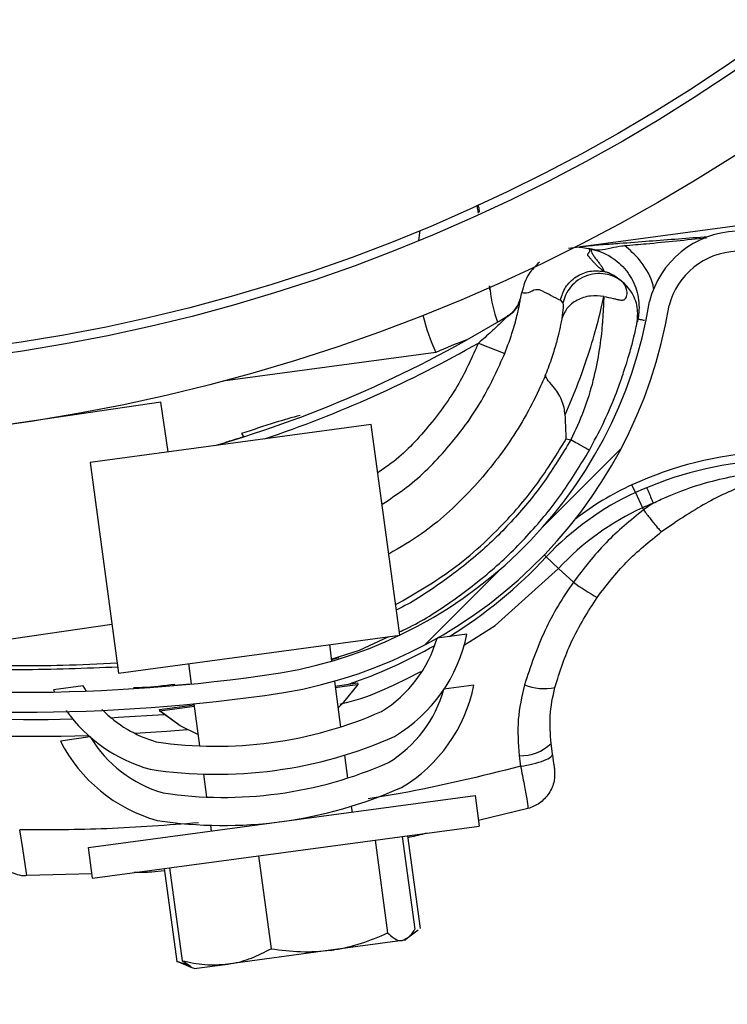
# Model space of a CAD drawing. Header units: inches. Extents: x 170 to 284, y 215 to 248.
# Tile 465 of 656: x 211.1473 to 211.2327, y 224.5376 to 224.6566. Entities that reach past the tile are written whole.
import ezdxf

# ---------------------------------------------------------------- set-up
doc = ezdxf.new("R2010")
doc.units = ezdxf.units.IN
doc.header["$LTSCALE"] = 0.25
doc.header["$MEASUREMENT"] = 0
doc.layers.add('RH FRONT OF HOOD', color=7, linetype='Continuous')
pattern_1 = [(45, (200.7563139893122, 218.4993357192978), (-0.03026527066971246, 0.03026527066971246), [])]

msp = doc.modelspace()

# ---------------------------------------------------------------- hatches: boundary and pattern name
at = {"layer": 'RH FRONT OF HOOD'}
h = msp.add_hatch(dxfattribs=at)
h.set_pattern_fill('ANSI31', color=256, scale=0.34241245, angle=2.8e-322, style=0)
h.set_pattern_definition([(45, (200.7896657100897, 218.4993357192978), (-0.03026527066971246, 0.03026527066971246), [])])
edge = h.paths.add_edge_path(flags=0)
edge.add_arc((211.0763061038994, 224.3915581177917), 0.021400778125, 89.9999999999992, 390.52248781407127, ccw=False)
edge.add_line((211.0763061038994, 224.4129588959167), (211.1490687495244, 224.4129588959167))
edge.add_arc((211.1490687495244, 224.8238538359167), 0.4108949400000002, 270, 450.0000000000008)
edge.add_line((211.1490687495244, 225.2347487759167), (210.6654111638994, 225.2347487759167))
edge.add_arc((210.6654111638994, 225.2390289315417), 0.004280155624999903, 180.0000000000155, 269.9999999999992, ccw=False)
edge.add_line((210.6611310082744, 225.2390289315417), (210.6611310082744, 225.2818304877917))
edge.add_arc((210.6654111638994, 225.2818304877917), 0.004280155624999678, 360, 540, ccw=False)
edge.add_line((210.6696913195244, 225.2818304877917), (210.6696913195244, 225.2390289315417))
edge.add_line((210.6696913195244, 225.2390289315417), (210.6664589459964, 225.2390289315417))
edge.add_line((210.6664589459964, 225.2390289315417), (210.6664589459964, 225.2818304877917))
edge.add_arc((210.6654111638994, 225.2818304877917), 0.001047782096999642, 360, 540.0000000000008)
edge.add_line((210.6643633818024, 225.2818304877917), (210.6643633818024, 225.2390289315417))
edge.add_arc((210.6654111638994, 225.2390289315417), 0.001047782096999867, 180, 270)
edge.add_line((210.6654111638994, 225.2379811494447), (211.1490687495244, 225.2379811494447))
edge.add_arc((211.1490687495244, 224.8238538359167), 0.4141273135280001, 269.9999999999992, 450, ccw=False)
edge.add_line((211.1490687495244, 224.4097265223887), (211.0763061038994, 224.4097265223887))
edge.add_arc((211.0763061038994, 224.3915581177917), 0.018168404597, 450.0000000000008, 750.5224878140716)
edge.add_arc((211.0910543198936, 224.4002532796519), 0.001047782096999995, 390.5224878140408, 495.0000000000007)
edge.add_line((211.0903134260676, 224.4009941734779), (211.0816182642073, 224.3922990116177))
edge.add_line((211.0816182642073, 224.3922990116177), (211.0793326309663, 224.3945846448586))
edge.add_line((211.0793326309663, 224.3945846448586), (211.0880277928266, 224.4032798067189))
edge.add_arc((211.0910543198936, 224.4002532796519), 0.004280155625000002, 390.522487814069, 495.0000000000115, ccw=False)
h = msp.add_hatch(dxfattribs=at)
h.set_pattern_fill('ANSI31', color=256, scale=0.34241245, style=0)
h.set_pattern_definition(pattern_1)
edge = h.paths.add_edge_path(flags=0)
edge.add_line((211.1157170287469, 225.2304686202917), (210.7733045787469, 225.2304686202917))
edge.add_line((210.7733045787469, 225.2304686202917), (210.7733045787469, 225.2347487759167))
edge.add_line((210.7733045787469, 225.2347487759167), (211.1157170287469, 225.2347487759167))
edge.add_arc((211.1157170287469, 224.8238538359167), 0.4108949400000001, 269.9999999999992, 450, ccw=False)
edge.add_line((211.1157170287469, 224.4129588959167), (211.0429543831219, 224.4129588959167))
edge.add_line((211.0429543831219, 224.4129588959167), (211.0429543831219, 224.4172390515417))
edge.add_line((211.0429543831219, 224.4172390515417), (211.1157170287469, 224.4172390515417))
edge.add_arc((211.1157170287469, 224.8238538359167), 0.406614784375, 270, 450.0000000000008)
h = msp.add_hatch(dxfattribs=at)
h.set_pattern_fill('ANSI32', color=256, scale=0.34241245, angle=2.8e-322, style=0)
h.set_pattern_definition([(45, (200.7563139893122, 218.4993357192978), (-0.09079581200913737, 0.09079581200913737), []), (45, (200.8168445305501, 218.4993357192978), (-0.09079581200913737, 0.09079581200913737), [])])
edge = h.paths.add_edge_path(flags=0)
edge.add_arc((211.1157170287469, 224.8238538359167), 0.2182879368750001, 180, 540, ccw=False)
edge = h.paths.add_edge_path(flags=0)
edge.add_arc((211.1157170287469, 224.8238538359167), 0.2097276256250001, 180, 540, ccw=False)
h = msp.add_hatch(dxfattribs=at)
h.set_pattern_fill('ANSI31', color=256, scale=0.34241245, angle=2.8e-322, style=0)
h.set_pattern_definition(pattern_1)
edge = h.paths.add_edge_path(flags=0)
edge.add_arc((211.2624806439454, 224.6173417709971), 0.001712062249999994, 187.6823523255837, 209.892772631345)
edge.add_line((211.2609963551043, 224.6164885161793), (211.2589035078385, 224.6152854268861))
edge.add_arc((211.2624806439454, 224.6173417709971), 0.004126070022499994, 187.6823523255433, 209.8927726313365, ccw=False)
edge.add_arc((211.2713034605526, 224.6185318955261), 0.01302879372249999, 139.1585197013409, 187.6823523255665, ccw=False)
edge.add_arc((211.2749929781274, 224.6147452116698), 0.01830194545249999, 457.6823523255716, 497.7437253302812, ccw=False)
edge.add_arc((211.2741186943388, 224.6212265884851), 0.01176186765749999, 389.82321001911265, 457.68235232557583, ccw=False)
edge.add_arc((211.2712016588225, 224.61851816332), 0.01566536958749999, 332.9394203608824, 393.1131521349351, ccw=False)
edge.add_arc((211.2624589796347, 224.6226252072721), 0.02532140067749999, 310.5366005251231, 333.66328566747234, ccw=False)
edge.add_arc((211.269860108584, 224.6154003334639), 0.01504902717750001, 269.83807069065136, 306.9970019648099, ccw=False)
edge.add_arc((211.2695219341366, 224.6278968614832), 0.02754708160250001, 190.990855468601, 270.614926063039, ccw=False)
edge.add_arc((211.2341904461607, 224.6198485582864), 0.008748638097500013, 378.6409712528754, 525.6237845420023)
edge.add_arc((211.169741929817, 224.6311945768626), 0.05672062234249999, 277.25298805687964, 350.69225205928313, ccw=False)
edge.add_arc((211.1473883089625, 224.7879449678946), 0.2150521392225, 261.1083798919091, 277.88840595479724, ccw=False)
edge.add_arc((211.1196055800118, 224.6038046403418), 0.02884824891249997, 202.8411957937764, 259.0961091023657, ccw=False)
edge.add_arc((211.0678650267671, 224.579342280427), 0.0284373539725, 387.8029462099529, 441.4014199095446)
edge.add_arc((211.0702884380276, 224.5926259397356), 0.01494630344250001, 442.9737931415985, 498.2295444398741)
edge.add_arc((211.0725446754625, 224.5894751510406), 0.0187470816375, 495.64022688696, 529.1219683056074)
edge.add_arc((211.0674624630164, 224.5910354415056), 0.0134739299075, 531.5599097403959, 569.9559980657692)
edge.add_arc((211.0608493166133, 224.5875520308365), 0.006011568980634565, 212.6648849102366, 233.3999259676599)
edge.add_arc((211.0667341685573, 224.5982275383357), 0.01816498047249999, 238.5816124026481, 277.6823523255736)
edge.add_arc((211.0677000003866, 224.5910674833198), 0.01094007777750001, 277.6823523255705, 367.682352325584)
edge.add_arc((211.0766924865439, 224.5922804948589), 0.001866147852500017, 367.6823523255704, 383.3245987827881)
edge.add_line((211.0784061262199, 224.5930193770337), (211.0806228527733, 224.5939751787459))
edge.add_arc((211.0766924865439, 224.5922804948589), 0.004280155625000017, 367.68235232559, 383.3245987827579, ccw=False)
edge.add_arc((211.0677000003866, 224.5910674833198), 0.01335408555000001, 277.68235232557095, 367.6823523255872, ccw=False)
edge.add_arc((211.0667341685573, 224.5982275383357), 0.020578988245, 238.2937106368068, 277.6823523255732, ccw=False)
edge.add_arc((211.0608493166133, 224.5875520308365), 0.008425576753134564, 212.2600195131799, 234.1820632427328, ccw=False)
edge.add_arc((211.0674624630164, 224.5910354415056), 0.01588793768, 171.3726545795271, 210.1529330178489, ccw=False)
edge.add_arc((211.0725446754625, 224.5894751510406), 0.02116108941, 495.78688309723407, 529.2595240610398, ccw=False)
edge.add_arc((211.0702884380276, 224.5926259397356), 0.01736031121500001, 442.8626004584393, 498.0482056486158, ccw=False)
edge.add_arc((211.0678650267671, 224.579342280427), 0.030851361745, 387.6005096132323, 441.4618899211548, ccw=False)
edge.add_arc((211.1196055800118, 224.6038046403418), 0.02643424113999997, 202.6240618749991, 259.0059654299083)
edge.add_arc((211.1473883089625, 224.7879449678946), 0.21263813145, 261.1200207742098, 277.8920418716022)
edge.add_arc((211.169741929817, 224.6311945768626), 0.05430661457, 277.2389789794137, 350.7968871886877)
edge.add_arc((211.2341904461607, 224.6198485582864), 0.01116264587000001, 377.74339121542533, 526.2114395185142, ccw=False)
edge.add_arc((211.2695219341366, 224.6278968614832), 0.02513307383, 190.653752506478, 270.6530101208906)
edge.add_arc((211.269860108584, 224.6154003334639), 0.01263501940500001, 269.7653996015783, 306.6650491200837)
edge.add_arc((211.2624589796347, 224.6226252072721), 0.022907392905, 310.726658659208, 333.7020675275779)
edge.add_arc((211.2712016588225, 224.61851816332), 0.01325136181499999, 332.8745927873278, 393.4176020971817)
edge.add_arc((211.2741186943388, 224.6212265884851), 0.009347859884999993, 389.4048764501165, 457.6823523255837)
edge.add_arc((211.2749929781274, 224.6147452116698), 0.01588793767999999, 457.6823523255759, 497.6345312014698)
edge.add_arc((211.2713034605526, 224.6185318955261), 0.01061478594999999, 499.3168536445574, 547.6823523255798)

# ---------------------------------------------------------------- linework, layer by layer
for p, q in [((211.2608290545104, 224.6352920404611), (211.215401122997, 224.6291641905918)), ((211.2148524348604, 224.6290901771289), (211.2135531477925, 224.628911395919)), ((211.2148741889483, 224.6290931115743), (211.2148524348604, 224.6290901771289)), ((211.2160200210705, 224.6289151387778), (211.2163095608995, 224.6288570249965)), ((211.2077604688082, 224.6228213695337), (211.2078501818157, 224.6232558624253)), ((211.2078501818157, 224.6232558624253), (211.2079284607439, 224.6236014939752)), ((211.2125911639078, 224.6226710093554), (211.212902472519, 224.6223239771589)), ((211.2218891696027, 224.6201263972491), (211.2219424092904, 224.6203865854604)), ((211.2218360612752, 224.6198717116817), (211.2218724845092, 224.6200449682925)), ((211.2027020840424, 224.6175063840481), (211.2058799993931, 224.6162367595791)), ((211.1975445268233, 224.6163740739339), (211.1718609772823, 224.6129095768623)), ((211.1643517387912, 224.6103651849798), (211.1304733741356, 224.6053933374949)), ((211.1652337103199, 224.6043553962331), (211.1643517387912, 224.6103651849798)), ((211.1897627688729, 224.6076641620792), (211.1558288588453, 224.6030867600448)), ((211.1931958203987, 224.5822137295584), (211.1897627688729, 224.6076641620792)), ((211.2132986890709, 224.6059265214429), (211.2138471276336, 224.6058164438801)), ((211.1558288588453, 224.6030867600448), (211.1592619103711, 224.5776363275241)), ((211.2216578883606, 224.5994397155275), (211.2212297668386, 224.6003734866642)), ((211.2216578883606, 224.5994397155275), (211.222505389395, 224.5975912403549)), ((211.2237979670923, 224.5981574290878), (211.2226211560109, 224.5973387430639)), ((211.222505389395, 224.5975912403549), (211.2226211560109, 224.5973387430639)), ((211.2248161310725, 224.59471839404), (211.2263892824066, 224.5958097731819)), ((211.2108887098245, 224.5916692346), (211.2106439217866, 224.591897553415)), ((211.2108887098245, 224.5916692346), (211.2123757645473, 224.5902822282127)), ((211.2123757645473, 224.5902822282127), (211.2141680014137, 224.5886105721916)), ((211.1342022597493, 224.5799845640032), (211.1584648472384, 224.5835452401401)), ((211.2013145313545, 224.5823343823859), (211.1977087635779, 224.5818479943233)), ((211.1592619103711, 224.5776363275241), (211.1931958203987, 224.5822137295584)), ((211.1847123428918, 224.5810693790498), (211.1849820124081, 224.5790702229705)), ((211.1883479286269, 224.5804157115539), (211.1918946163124, 224.582038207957)), ((211.1849077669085, 224.5793026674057), (211.1883479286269, 224.5804157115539)), ((211.1680778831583, 224.5763157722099), (211.167745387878, 224.5787806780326)), ((211.1853082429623, 224.5766517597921), (211.1860548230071, 224.5711170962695)), ((211.1865103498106, 224.5762215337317), (211.1881117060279, 224.5764371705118)), ((211.1881117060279, 224.5764371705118), (211.1881345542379, 224.5762674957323)), ((211.155007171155, 224.5760879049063), (211.1514014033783, 224.5756015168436)), ((211.1514014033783, 224.5756015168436), (211.1515326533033, 224.575347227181)), ((211.1554116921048, 224.575458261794), (211.155007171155, 224.5760879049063)), ((211.1657817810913, 224.5761401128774), (211.1657795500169, 224.576139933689)), ((211.1853866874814, 224.5760702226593), (211.1865103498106, 224.5762215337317)), ((211.1854095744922, 224.5759005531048), (211.1865331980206, 224.5760518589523)), ((211.1865331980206, 224.5760518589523), (211.1881345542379, 224.5762674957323)), ((211.1881345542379, 224.5762674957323), (211.1881347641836, 224.5762659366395)), ((211.2021478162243, 224.5761569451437), (211.1985420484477, 224.5756705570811)), ((211.1690878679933, 224.5688283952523), (211.1684008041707, 224.5739218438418)), ((211.1642214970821, 224.5732201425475), (211.1684192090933, 224.5737854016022)), ((211.164244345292, 224.573050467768), (211.1642214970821, 224.5732201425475)), ((211.164244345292, 224.573050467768), (211.1684420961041, 224.5736157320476)), ((211.1642445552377, 224.5730489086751), (211.164244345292, 224.573050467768)), ((211.1558404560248, 224.5699104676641), (211.1522346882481, 224.5694240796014)), ((211.2116574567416, 224.5678679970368), (211.2114861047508, 224.5691382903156)), ((211.1865145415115, 224.5677090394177), (211.1868881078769, 224.5649396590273)), ((211.2076280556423, 224.5676450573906), (211.2077935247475, 224.5663662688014)), ((211.1699211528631, 224.5626509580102), (211.1695475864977, 224.5654203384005)), ((211.1556285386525, 224.5565452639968), (211.2022876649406, 224.562839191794)), ((211.2022876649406, 224.562839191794), (211.2027866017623, 224.559140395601)), ((211.1873478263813, 224.5615316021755), (211.1874415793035, 224.560836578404)), ((211.2086693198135, 224.561276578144), (211.2026951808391, 224.5598181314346)), ((211.1561274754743, 224.5528464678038), (211.2027866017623, 224.559140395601)), ((211.1704746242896, 224.5585478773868), (211.1703808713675, 224.5592429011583)), ((211.1902170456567, 224.5574448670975), (211.1917299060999, 224.5462294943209)), ((211.1935029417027, 224.5578881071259), (211.1950158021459, 224.5466727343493)), ((211.1941440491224, 224.557974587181), (211.1956569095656, 224.5467592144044)), ((211.1561274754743, 224.5528464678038), (211.1556285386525, 224.5565452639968)), ((211.1761711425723, 224.5555501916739), (211.1776840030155, 224.5443348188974)), ((211.1647700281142, 224.5540122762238), (211.1662828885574, 224.5427969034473)), ((211.1654111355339, 224.5540987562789), (211.1669239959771, 224.5428833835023)), ((211.156055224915, 224.5533820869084), (211.1481930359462, 224.5531637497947)), ((211.1954358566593, 224.5465841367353), (211.1941533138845, 224.5455935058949)), ((211.1952214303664, 224.5464342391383), (211.1954037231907, 224.5465702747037)), ((211.1938484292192, 224.5453580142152), (211.1935261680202, 224.5453145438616)), ((211.1941533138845, 224.5455935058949), (211.1938484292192, 224.5453580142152)), ((211.1935261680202, 224.5453145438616), (211.184860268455, 224.5441455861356)), ((211.184860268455, 224.5441455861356), (211.1724573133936, 224.5424725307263)), ((211.1662828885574, 224.5427969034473), (211.1676573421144, 224.542406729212)), ((211.1665699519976, 224.5427230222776), (211.1662828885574, 224.5427969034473)), ((211.1680416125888, 224.542071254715), (211.1665424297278, 224.5426866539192)), ((211.1680396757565, 224.5421582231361), (211.1669239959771, 224.5428833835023)), ((211.1683979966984, 224.5419249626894), (211.1680416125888, 224.542071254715)), ((211.1683979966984, 224.5419249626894), (211.1724573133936, 224.5424725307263))]:
    msp.add_line(p, q, dxfattribs=at)
at = {"layer": 'RH FRONT OF HOOD', "flags": 128}
for points in [[(211.2008896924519, 224.5809510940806), (211.2047369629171, 224.5833882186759), (211.2123757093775, 224.5902821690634), (211.2123757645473, 224.5902822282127), (211.2123757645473, 224.5902822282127)], [(211.1881345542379, 224.5762674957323), (211.1862408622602, 224.5738983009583), (211.1857456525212, 224.5734090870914)], [(211.1881347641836, 224.5762659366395), (211.1862410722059, 224.5738967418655), (211.1857458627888, 224.573407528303)], [(211.168905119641, 224.5701831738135), (211.1666972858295, 224.5712665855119), (211.164244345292, 224.573050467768)], [(211.1689053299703, 224.5701816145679), (211.1666974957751, 224.5712650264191), (211.1642445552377, 224.5730489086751)], [(211.158328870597, 224.572244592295), (211.1592211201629, 224.5722859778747), (211.1647447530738, 224.5726245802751)], [(211.1612156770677, 224.5703550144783), (211.1651001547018, 224.5706119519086), (211.1675269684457, 224.5708078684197)], [(211.1481934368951, 224.5531573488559), (211.1481533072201, 224.5534526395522), (211.1480044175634, 224.5545609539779), (211.1477231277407, 224.5564347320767), (211.1473300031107, 224.5586818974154), (211.147329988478, 224.5586819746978), (211.147329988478, 224.5586819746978)]]:
    msp.add_lwpolyline(points, dxfattribs=at)
at = {"layer": 'RH FRONT OF HOOD'}
for radius in [0.218287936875, 0.2097276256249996, 0.20865758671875]:
    msp.add_circle((211.1157170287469, 224.8238538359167), radius, dxfattribs=at)
for centre, radius, start, end in [((211.1157170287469, 224.8238538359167), 0.4141273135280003, 270, 90), ((211.1157170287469, 224.8238538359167), 0.4108949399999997, 270, 90), ((211.1157170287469, 224.8238538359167), 0.406614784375, 270, 90), ((211.2209706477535, 224.6268967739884), 0.02568093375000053, 170.5604356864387, 173.331097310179), ((211.2341904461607, 224.6198485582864), 0.01116264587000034, 17.74339121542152, 166.2114395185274), ((211.2341904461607, 224.6198485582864), 0.008748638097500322, 18.64097125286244, 165.6237845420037), ((211.2035920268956, 224.6238565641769), 0.0005136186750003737, 6.292849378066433, 7.696607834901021), ((211.221120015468, 224.6257894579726), 0.01712062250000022, 186.2928493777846, 199.6289524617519), ((211.2044487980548, 224.623712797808), 0.003424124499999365, 301.5529025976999, 348.3047638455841), ((211.169741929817, 224.6311945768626), 0.05430661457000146, 277.2389789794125, 350.7968871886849), ((211.169741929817, 224.6311945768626), 0.05672062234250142, 277.2529880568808, 350.6922520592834), ((211.1300893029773, 224.7448053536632), 0.1455252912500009, 286.2865241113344, 301.5529025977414), ((211.2209706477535, 224.6268967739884), 0.02568093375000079, 193.5764192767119, 204.1889781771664), ((211.2214339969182, 224.5628653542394), 0.05859940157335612, 110.0748888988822, 114.0588215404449), ((211.1300893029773, 224.7448053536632), 0.1465525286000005, 288.6258020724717, 299.700927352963), ((211.1746270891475, 224.6067190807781), 0.0005320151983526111, 196.5048675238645, 252.5107683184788), ((211.2396389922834, 224.5602213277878), 0.0441712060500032, 93.4536560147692, 114.6308198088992), ((211.2396389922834, 224.5602213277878), 0.04314396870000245, 93.4536560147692, 114.6308198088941), ((211.2359286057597, 224.5683140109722), 0.03526848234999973, 114.6308198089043, 127.5210132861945), ((211.2359286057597, 224.5683140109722), 0.03424124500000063, 114.6308198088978, 136.9937062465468), ((211.2396389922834, 224.5602213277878), 0.04111046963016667, 112.6628487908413, 114.630819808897), ((211.2359286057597, 224.5683140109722), 0.03220774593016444, 114.6308198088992, 136.9937062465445), ((211.1685712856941, 224.631139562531), 0.05786770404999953, 301.9740299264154, 316.993706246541), ((211.2280283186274, 224.6070421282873), 0.02306145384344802, 233.0572570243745, 241.5209653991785), ((211.1829316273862, 224.5860739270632), 0.01875940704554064, 300.9678088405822, 348.501494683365), ((211.1829316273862, 224.5860739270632), 0.01536952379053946, 301.699286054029, 344.0406468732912), ((211.1685712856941, 224.631139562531), 0.05786770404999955, 288.576014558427, 299.9183369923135), ((211.1473883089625, 224.7879449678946), 0.2126381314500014, 261.1200207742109, 277.8920418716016), ((211.1487640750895, 224.7880950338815), 0.2160622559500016, 258.775331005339, 271.3111233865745), ((211.1473883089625, 224.7879449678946), 0.2150521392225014, 261.1083798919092, 277.8884059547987), ((211.1837649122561, 224.5798964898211), 0.01536952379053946, 301.6992860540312, 344.0406468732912), ((211.1837649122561, 224.5798964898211), 0.01875940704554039, 300.9678088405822, 348.5014946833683), ((211.2105747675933, 224.5818691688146), 0.006116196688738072, 247.678316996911, 282.7859301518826), ((211.1681364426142, 224.5840781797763), 0.01875940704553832, 215.8167698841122, 254.3968958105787), ((211.1681364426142, 224.5840781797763), 0.01536952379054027, 224.9089393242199, 253.6654185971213), ((211.1710939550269, 224.6179919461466), 0.04920446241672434, 261.4914683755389, 293.8732362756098), ((211.1487640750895, 224.7880950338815), 0.218095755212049, 264.8615755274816, 271.8007834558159), ((211.168969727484, 224.5779007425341), 0.01875940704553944, 206.8632099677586, 254.3968958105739), ((211.168969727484, 224.5779007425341), 0.01536952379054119, 211.3240577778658, 253.6654185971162), ((211.1710939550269, 224.6179919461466), 0.05259434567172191, 261.2473130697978, 294.1173915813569), ((211.2078016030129, 224.572927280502), 0.005285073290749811, 268.118224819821, 314.1989879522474), ((211.1719272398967, 224.6118145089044), 0.04920446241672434, 261.4914683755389, 293.8732362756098), ((211.1719272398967, 224.6118145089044), 0.05259434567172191, 261.2473130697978, 294.1173915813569)]:
    msp.add_arc(centre, radius, start, end, dxfattribs=at)
for points, knots in [([(211.2025005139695, 224.6341541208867), (211.2025392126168, 224.633927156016), (211.2025939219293, 224.6336062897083), (211.2026437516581, 224.633303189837), (211.2026583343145, 224.6332144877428)], [0, 0, 0, 0, 0.7073502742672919, 1, 1, 1, 1]), ([(211.2028342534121, 224.6332987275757), (211.2028195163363, 224.6334077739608), (211.2027774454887, 224.6337190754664), (211.2027332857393, 224.6340458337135), (211.202704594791, 224.6342581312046)], [0, 0, 0, 0, 0.3502918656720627, 1, 1, 1, 1]), ([(211.2304001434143, 224.6303355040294), (211.2280418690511, 224.6301552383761), (211.2244802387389, 224.6298829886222), (211.2202680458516, 224.6295616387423), (211.2180598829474, 224.6293982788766), (211.2168611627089, 224.6293047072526), (211.2162057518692, 224.6292434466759), (211.2158442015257, 224.6292077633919), (211.2156446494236, 224.6291875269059), (211.2155340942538, 224.6291762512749), (211.2154682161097, 224.629169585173), (211.215429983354, 224.6291657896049), (211.2154065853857, 224.6291635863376), (211.215395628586, 224.6291626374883), (211.2153903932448, 224.6291623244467), (211.2153898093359, 224.6291624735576), (211.2153930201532, 224.6291630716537), (211.2153979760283, 224.6291637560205), (211.215401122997, 224.6291641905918)], [0, 0, 0, 0, 0.4681368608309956, 0.7070129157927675, 0.8371325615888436, 0.9079072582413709, 0.9470740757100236, 0.9687898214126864, 0.9808770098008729, 0.9876679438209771, 0.9915546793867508, 0.9947708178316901, 0.9959953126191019, 0.997228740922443, 0.997848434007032, 0.9984730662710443, 0.9990304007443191, 0.9999999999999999, 0.9999999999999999, 0.9999999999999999, 0.9999999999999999]), ([(211.2203359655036, 224.6292805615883), (211.221208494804, 224.629354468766), (211.2245090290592, 224.6296340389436), (211.2278035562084, 224.6299781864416), (211.2302271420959, 224.6302313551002)], [0, 0, 0, 0, 0.2643600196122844, 0.9999999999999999, 0.9999999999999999, 0.9999999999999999, 0.9999999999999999]), ([(211.215401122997, 224.6291641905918), (211.2153958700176, 224.6291634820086), (211.2153643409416, 224.6291592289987), (211.215260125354, 224.6291451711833), (211.2151172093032, 224.6291258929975), (211.21494922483, 224.6291032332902), (211.2149042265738, 224.6290971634), (211.2148741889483, 224.6290931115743)], [0, 0, 0, 0, 0.01571398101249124, 0.094317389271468, 0.3218612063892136, 0.5473229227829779, 1, 1, 1, 1]), ([(211.2148741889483, 224.6290931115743), (211.2149398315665, 224.6290874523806), (211.2152538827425, 224.6290603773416), (211.2156762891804, 224.6289998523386), (211.2160084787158, 224.628925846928), (211.2160084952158, 224.6289258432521)], [0, 0, 0, 0, 0.2090106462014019, 0.9999607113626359, 1, 1, 1, 1]), ([(211.2178288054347, 224.6261592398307), (211.2177164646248, 224.626249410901), (211.2174782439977, 224.6264406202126), (211.2171542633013, 224.6267329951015), (211.2169068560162, 224.6269724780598), (211.2167294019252, 224.6271531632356), (211.2166189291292, 224.627268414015), (211.2165085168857, 224.6273864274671), (211.216398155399, 224.6275072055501), (211.2162824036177, 224.6276368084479), (211.2161659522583, 224.6277705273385), (211.216061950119, 224.6278912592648), (211.2159881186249, 224.6279812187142), (211.2159362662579, 224.628045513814), (211.2159083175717, 224.6281038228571), (211.2158985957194, 224.6281681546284), (211.2159104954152, 224.6282397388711), (211.215946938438, 224.6283189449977), (211.2160108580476, 224.6284022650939), (211.2160660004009, 224.6284808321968), (211.2161084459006, 224.6285424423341), (211.2161340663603, 224.6285827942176), (211.216154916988, 224.6286178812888), (211.2161619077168, 224.6286599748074), (211.216157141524, 224.6287141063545), (211.2161312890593, 224.6287772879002), (211.2160875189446, 224.6288438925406), (211.2160416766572, 224.6288915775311), (211.2160187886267, 224.6289153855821)], [0, 0, 0, 0, 0.08480730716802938, 0.1798353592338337, 0.2850849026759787, 0.3228266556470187, 0.3617275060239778, 0.4017874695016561, 0.4430065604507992, 0.4853847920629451, 0.5351510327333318, 0.5813528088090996, 0.6105805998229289, 0.6293562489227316, 0.6489120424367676, 0.6766412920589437, 0.7075477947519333, 0.7416323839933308, 0.7850907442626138, 0.8280699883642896, 0.8539878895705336, 0.8729964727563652, 0.885095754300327, 0.9032140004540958, 0.9275168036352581, 0.9517481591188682, 0.9759089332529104, 1, 1, 1, 1]), ([(211.2160084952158, 224.6289258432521), (211.2160085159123, 224.6289258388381), (211.2161823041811, 224.6288887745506), (211.2163631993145, 224.6288504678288), (211.216544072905, 224.6288121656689)], [0, 0, 0, 0, 0.0001190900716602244, 1, 1, 1, 1]), ([(211.216544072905, 224.6288121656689), (211.2164738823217, 224.6288254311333), (211.2163158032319, 224.6288553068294), (211.2161257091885, 224.6288937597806), (211.21602002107, 224.628915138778)], [0, 0, 0, 0, 0.4440219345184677, 0.9999999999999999, 0.9999999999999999, 0.9999999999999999, 0.9999999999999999]), ([(211.2163099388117, 224.6288569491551), (211.216307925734, 224.6288048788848), (211.2163038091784, 224.6286984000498), (211.2163457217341, 224.6285254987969), (211.2164202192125, 224.6283419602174), (211.2165271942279, 224.6281525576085), (211.2166548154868, 224.6279629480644), (211.2167943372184, 224.627775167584), (211.2169581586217, 224.6275679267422), (211.2171205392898, 224.627367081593), (211.2172640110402, 224.6271870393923), (211.21738209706, 224.6270353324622), (211.2174883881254, 224.6268903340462), (211.2175913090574, 224.6267380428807), (211.2176813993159, 224.6265872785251), (211.2177535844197, 224.626438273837), (211.21780641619, 224.626293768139), (211.2178214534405, 224.6262034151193), (211.2178288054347, 224.6261592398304)], [0, 0, 0, 0, 0.0657809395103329, 0.1345158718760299, 0.2062058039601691, 0.27713025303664, 0.3450539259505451, 0.411816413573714, 0.4774590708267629, 0.5636721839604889, 0.6227800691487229, 0.6670965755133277, 0.7241689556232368, 0.7778304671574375, 0.8321346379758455, 0.8905164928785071, 0.9464714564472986, 0.9999999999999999, 0.9999999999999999, 0.9999999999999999, 0.9999999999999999]), ([(211.2163095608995, 224.6288570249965), (211.2163095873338, 224.6288570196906), (211.2171564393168, 224.6286870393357), (211.2187467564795, 224.6280551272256), (211.2201670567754, 224.6267819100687), (211.2212352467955, 224.6253200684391), (211.2219919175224, 224.6236331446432), (211.2221491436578, 224.6217197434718), (211.2219960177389, 224.6206526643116), (211.2219424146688, 224.6203866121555), (211.2219424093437, 224.6203865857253)], [0, 0, 0, 0, 7.189415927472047e-06, 0.2303203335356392, 0.4448965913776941, 0.4983905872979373, 0.7130087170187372, 0.9276298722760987, 0.9999928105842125, 1, 1, 1, 1]), ([(211.216544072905, 224.6288121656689), (211.2168082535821, 224.6287827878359), (211.2174868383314, 224.628707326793), (211.2185947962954, 224.6289759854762), (211.2196773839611, 224.6292184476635), (211.2202309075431, 224.6292706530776), (211.2203359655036, 224.6292805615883)], [0, 0, 0, 0, 0.2412678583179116, 0.6197299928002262, 0.9278253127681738, 1, 1, 1, 1]), ([(211.2238583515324, 224.6239742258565), (211.2238548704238, 224.6240197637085), (211.2237724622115, 224.6250977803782), (211.2230279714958, 224.6263172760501), (211.2218089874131, 224.6280408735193), (211.2209728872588, 224.6287445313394), (211.2203359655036, 224.6292805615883)], [0, 0, 0, 0, 0.02109882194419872, 0.4994719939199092, 0.6187093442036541, 1, 1, 1, 1]), ([(211.2100614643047, 224.6272634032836), (211.2095913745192, 224.6268147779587), (211.2085338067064, 224.6258054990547), (211.2081391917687, 224.6243899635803), (211.2079199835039, 224.6236036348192)], [0, 0, 0, 0, 0.4445008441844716, 1, 1, 1, 1]), ([(211.212591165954, 224.6226710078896), (211.2127597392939, 224.6232077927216), (211.2130190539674, 224.6240335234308), (211.2137665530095, 224.6249396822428), (211.2144693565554, 224.6255255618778), (211.2152805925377, 224.6259486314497), (211.2164045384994, 224.6262895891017), (211.2172661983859, 224.6262108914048), (211.2178263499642, 224.6261597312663)], [0, 0, 0, 0, 0.2394514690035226, 0.3683457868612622, 0.4999761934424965, 0.6316105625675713, 0.7605158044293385, 1, 1, 1, 1]), ([(211.2202094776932, 224.6247855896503), (211.2199386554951, 224.6249937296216), (211.2193673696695, 224.6254327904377), (211.2182949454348, 224.6258267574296), (211.2170799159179, 224.625951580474), (211.2158276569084, 224.6257205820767), (211.2146907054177, 224.625146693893), (211.2137983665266, 224.6243119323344), (211.213182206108, 224.623349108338), (211.2129924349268, 224.6226536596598), (211.212902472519, 224.6223239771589)], [0, 0, 0, 0, 0.1098512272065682, 0.2317256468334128, 0.3631776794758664, 0.4999999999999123, 0.6368223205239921, 0.7682743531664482, 0.8901487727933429, 1, 1, 1, 1]), ([(211.2202094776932, 224.6247855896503), (211.2198165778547, 224.6251094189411), (211.2191425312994, 224.6256649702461), (211.2183731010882, 224.6259827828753), (211.2179957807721, 224.6261069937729), (211.2178893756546, 224.6261386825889), (211.21786199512, 224.6261469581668), (211.2178528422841, 224.6261497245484)], [0, 0, 0, 0, 0.502280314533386, 0.8616962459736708, 0.9584272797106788, 0.9861029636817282, 1, 1, 1, 1]), ([(211.2040327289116, 224.6244179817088), (211.2040418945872, 224.624352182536), (211.2040581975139, 224.6242351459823), (211.2040802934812, 224.6240751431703), (211.2040950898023, 224.6239675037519), (211.2041017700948, 224.6239186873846), (211.2041023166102, 224.6239146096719), (211.2041025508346, 224.6239128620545)], [0, 0, 0, 0, 0.3162520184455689, 0.5625153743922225, 0.8143710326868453, 0.9204435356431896, 1, 1, 1, 1]), ([(211.204101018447, 224.6239253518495), (211.2041008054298, 224.6239269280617), (211.2041003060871, 224.6239306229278), (211.2040935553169, 224.6239805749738), (211.204078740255, 224.6240901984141), (211.2040576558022, 224.6242462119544), (211.2040424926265, 224.6243584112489), (211.2040343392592, 224.6244187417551)], [0, 0, 0, 0, 0.07919394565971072, 0.1856419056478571, 0.4442674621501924, 0.7011779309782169, 1, 1, 1, 1]), ([(211.2079199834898, 224.623603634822), (211.2081820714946, 224.623564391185), (211.2087063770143, 224.6234858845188), (211.2096491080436, 224.6241492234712), (211.2108842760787, 224.6235782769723), (211.2118596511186, 224.6230598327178), (211.2125911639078, 224.6226710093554)], [0, 0, 0, 0, 0.1666800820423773, 0.3334425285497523, 0.5000945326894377, 1, 1, 1, 1]), ([(211.2178354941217, 224.623121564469), (211.2182182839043, 224.6230539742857), (211.2187519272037, 224.6229597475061), (211.2193775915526, 224.6227901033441), (211.2198285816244, 224.6226850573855), (211.2202774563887, 224.6226825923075), (211.2205972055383, 224.6230167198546), (211.2207176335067, 224.6239203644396), (211.2204125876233, 224.6244397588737), (211.2202094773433, 224.6247855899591)], [0, 0, 0, 0, 0.1001269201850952, 0.1395859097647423, 0.1897135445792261, 0.2582342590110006, 0.3697357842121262, 0.5803479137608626, 1, 1, 1, 1]), ([(211.2218360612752, 224.6198717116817), (211.2219026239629, 224.6205218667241), (211.222005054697, 224.6215223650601), (211.2216197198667, 224.6228330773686), (211.2211327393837, 224.6237775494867), (211.2206175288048, 224.624412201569), (211.22028245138, 224.6247188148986), (211.2202094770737, 224.624785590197)], [0, 0, 0, 0, 0.3580314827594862, 0.5509607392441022, 0.7480445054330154, 0.9451282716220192, 1, 1, 1, 1]), ([(211.2058799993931, 224.6162367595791), (211.2062268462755, 224.6171675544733), (211.2068368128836, 224.618804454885), (211.2073886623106, 224.6208799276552), (211.2076634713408, 224.6221761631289), (211.2077399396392, 224.6226630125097), (211.2077561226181, 224.6228008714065), (211.207756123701, 224.6228008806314)], [0, 0, 0, 0, 0.3699466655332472, 0.6505899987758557, 0.8492685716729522, 0.9999899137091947, 1, 1, 1, 1]), ([(211.2061378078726, 224.6206914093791), (211.2064302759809, 224.6208870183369), (211.206939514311, 224.6212276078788), (211.2074912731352, 224.6219724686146), (211.2076621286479, 224.6225073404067), (211.2077559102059, 224.6228009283)], [0, 0, 0, 0, 0.3783552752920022, 0.6587829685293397, 1, 1, 1, 1]), ([(211.2178336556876, 224.6231225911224), (211.2172913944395, 224.6231779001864), (211.2161648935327, 224.6232927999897), (211.214559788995, 224.6227560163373), (211.2132937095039, 224.6217585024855), (211.2129272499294, 224.6208440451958), (211.2127507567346, 224.6204036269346)], [0, 0, 0, 0, 0.2405618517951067, 0.4997464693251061, 0.7590693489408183, 0.9999999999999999, 0.9999999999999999, 0.9999999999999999, 0.9999999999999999]), ([(211.2131614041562, 224.6088182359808), (211.2137140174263, 224.6101223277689), (211.2148490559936, 224.612800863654), (211.2161737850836, 224.6166940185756), (211.2172501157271, 224.6203696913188), (211.2176335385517, 224.6221888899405), (211.2178303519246, 224.6231226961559)], [0, 0, 0, 0, 0.2305257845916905, 0.4734878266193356, 0.7297379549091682, 1, 1, 1, 1]), ([(211.2178322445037, 224.62312166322), (211.2178209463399, 224.6227783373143), (211.2177939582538, 224.6219582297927), (211.217721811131, 224.6207863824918), (211.2176520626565, 224.61985350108), (211.217544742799, 224.6185692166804), (211.2172758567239, 224.6163809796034), (211.2165749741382, 224.6129270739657), (211.2154926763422, 224.6093394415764), (211.2143879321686, 224.6069742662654), (211.2138471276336, 224.6058164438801)], [0, 0, 0, 0, 0.08980644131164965, 0.2145219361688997, 0.2531624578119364, 0.2759662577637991, 0.4628905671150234, 0.6373953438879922, 0.8224944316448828, 1, 1, 1, 1]), ([(211.2129024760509, 224.6223239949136), (211.2129264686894, 224.6222005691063), (211.212974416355, 224.6219539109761), (211.2128261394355, 224.6209250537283), (211.2127520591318, 224.6204110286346)], [0, 0, 0, 0, 0.5003922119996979, 1, 1, 1, 1]), ([(211.2061378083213, 224.6206914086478), (211.2061338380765, 224.620687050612), (211.2060629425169, 224.6206092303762), (211.2057929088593, 224.6203287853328), (211.2051790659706, 224.6197214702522), (211.2041248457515, 224.6187297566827), (211.2032327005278, 224.6179626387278), (211.2027020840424, 224.6175063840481)], [0, 0, 0, 0, 0.005253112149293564, 0.09380336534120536, 0.2660256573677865, 0.5634579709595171, 0.9999999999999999, 0.9999999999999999, 0.9999999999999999, 0.9999999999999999]), ([(211.2062405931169, 224.6207949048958), (211.206237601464, 224.6207919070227), (211.2062309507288, 224.6207852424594), (211.2061977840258, 224.6207521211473), (211.206179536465, 224.6207338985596)], [0, 0, 0, 0, 0.4498228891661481, 1, 1, 1, 1]), ([(211.2127505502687, 224.6204024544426), (211.2125768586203, 224.6195368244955), (211.2123132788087, 224.6182232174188), (211.2115919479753, 224.6157856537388), (211.2110683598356, 224.614391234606), (211.2108053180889, 224.6136907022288)], [0, 0, 0, 0, 0.4901989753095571, 0.7438846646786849, 1, 1, 1, 1]), ([(211.2218724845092, 224.6200449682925), (211.2218869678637, 224.6201137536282), (211.2219304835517, 224.6203204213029), (211.2218953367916, 224.6201575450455), (211.221855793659, 224.6199632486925), (211.2218845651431, 224.6201038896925), (211.2218891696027, 224.6201263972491)], [0, 0, 0, 0, 0.1877582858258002, 0.5641255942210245, 0.9302446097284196, 1, 1, 1, 1]), ([(211.2227562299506, 224.6202226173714), (211.2226792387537, 224.6202381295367), (211.2223776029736, 224.6202989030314), (211.2220398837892, 224.6203669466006), (211.2219749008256, 224.6203800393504), (211.2219424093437, 224.6203865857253)], [0, 0, 0, 0, 0.1462931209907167, 0.5731465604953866, 1, 1, 1, 1]), ([(211.2203806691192, 224.6144543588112), (211.2205239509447, 224.6148952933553), (211.220916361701, 224.6161028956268), (211.2213086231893, 224.6176019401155), (211.2216278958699, 224.6189098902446), (211.2217977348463, 224.6196906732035), (211.2218233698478, 224.6198117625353), (211.2218360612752, 224.6198717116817)], [0, 0, 0, 0, 0.1282528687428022, 0.3512504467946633, 0.5733912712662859, 0.7887937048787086, 0.9999999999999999, 0.9999999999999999, 0.9999999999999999, 0.9999999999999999]), ([(211.2027020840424, 224.6175063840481), (211.2019599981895, 224.6158529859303), (211.2003292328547, 224.6122195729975), (211.1967369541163, 224.6073329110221), (211.1933578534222, 224.603731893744), (211.1910985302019, 224.6022005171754), (211.1905499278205, 224.6018286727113)], [0, 0, 0, 0, 0.2698514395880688, 0.5930100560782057, 0.9011758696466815, 1, 1, 1, 1]), ([(211.1910637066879, 224.598019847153), (211.1921889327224, 224.5987675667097), (211.1951970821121, 224.6007665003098), (211.1993720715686, 224.605100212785), (211.2032836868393, 224.6104610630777), (211.2050680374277, 224.614430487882), (211.2058799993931, 224.6162367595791)], [0, 0, 0, 0, 0.1696819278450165, 0.4536231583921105, 0.751373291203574, 1, 1, 1, 1]), ([(211.216088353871, 224.604562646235), (211.2166581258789, 224.6056299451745), (211.2177835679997, 224.6077381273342), (211.2190918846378, 224.6107843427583), (211.2199472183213, 224.6130617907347), (211.2202813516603, 224.6141352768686), (211.2203806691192, 224.6144543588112)], [0, 0, 0, 0, 0.3013203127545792, 0.5951829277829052, 0.8796725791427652, 1, 1, 1, 1]), ([(211.2108063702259, 224.6136902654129), (211.21060505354, 224.6132174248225), (211.2093984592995, 224.6103834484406), (211.2066080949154, 224.6054314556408), (211.2017462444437, 224.5994382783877), (211.1967782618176, 224.5948765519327), (211.1932161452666, 224.5927968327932), (211.1918739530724, 224.5920132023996)], [0, 0, 0, 0, 0.05263158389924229, 0.3154480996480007, 0.5782648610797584, 0.8410917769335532, 1, 1, 1, 1]), ([(211.2131612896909, 224.6088176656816), (211.2131283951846, 224.6091253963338), (211.2130608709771, 224.6097570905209), (211.2127501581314, 224.6106674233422), (211.2123003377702, 224.6115272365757), (211.2115927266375, 224.6124337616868), (211.2108656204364, 224.6132001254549), (211.2108251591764, 224.6135292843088), (211.2108053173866, 224.6136907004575)], [0, 0, 0, 0, 0.1136768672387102, 0.2333502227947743, 0.3620694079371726, 0.5019163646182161, 0.7557448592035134, 1, 1, 1, 1]), ([(211.181201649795, 224.6087709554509), (211.1801914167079, 224.6084860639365), (211.1777935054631, 224.6078098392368), (211.1754646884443, 224.6070231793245), (211.1741169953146, 224.606567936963)], [0, 0, 0, 0, 0.4212971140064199, 1, 1, 1, 1]), ([(211.2132986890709, 224.6059265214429), (211.2132984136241, 224.6059380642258), (211.2132956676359, 224.6060531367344), (211.2132702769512, 224.6070203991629), (211.2132210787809, 224.6079712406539), (211.2131772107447, 224.6088190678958)], [0, 0, 0, 0, 0.01193493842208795, 0.118981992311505, 1, 1, 1, 1]), ([(211.1744672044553, 224.6062116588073), (211.1739908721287, 224.6060608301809), (211.1730927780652, 224.6057764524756), (211.1722640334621, 224.6055253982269), (211.1722119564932, 224.6055096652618), (211.1721920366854, 224.6055036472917)], [0, 0, 0, 0, 0.410859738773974, 0.7746496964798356, 1, 1, 1, 1]), ([(211.192698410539, 224.5859012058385), (211.1948803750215, 224.5871511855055), (211.1996061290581, 224.5898584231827), (211.20523878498, 224.5949721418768), (211.2099418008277, 224.6004414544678), (211.2121739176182, 224.6040886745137), (211.2132986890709, 224.6059265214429)], [0, 0, 0, 0, 0.2585724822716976, 0.5600228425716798, 0.7782939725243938, 0.9999999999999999, 0.9999999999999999, 0.9999999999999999, 0.9999999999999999]), ([(211.2138471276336, 224.6058164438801), (211.2128233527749, 224.6041194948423), (211.2107741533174, 224.6007228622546), (211.206981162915, 224.5961210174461), (211.2027335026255, 224.5919249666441), (211.1979764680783, 224.5883310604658), (211.1946259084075, 224.5861040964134), (211.1928004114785, 224.5852703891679), (211.1927844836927, 224.5852631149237)], [0, 0, 0, 0, 0.1991241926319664, 0.398569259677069, 0.5981134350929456, 0.7981252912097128, 0.998238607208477, 0.9999999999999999, 0.9999999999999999, 0.9999999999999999, 0.9999999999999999]), ([(211.216088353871, 224.604562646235), (211.2160584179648, 224.6045793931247), (211.2160123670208, 224.604605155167), (211.2157328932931, 224.6047614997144), (211.2154436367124, 224.6049233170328), (211.2150845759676, 224.605124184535), (211.2145627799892, 224.6054160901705), (211.2141290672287, 224.6056587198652), (211.2138471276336, 224.6058164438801)], [0, 0, 0, 0, 0.2394567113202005, 0.3683605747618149, 0.5000000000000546, 0.6316394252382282, 0.760543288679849, 1, 1, 1, 1]), ([(211.1931424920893, 224.5826090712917), (211.1934430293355, 224.5827440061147), (211.1956492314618, 224.5837345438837), (211.1994477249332, 224.5862059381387), (211.2044335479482, 224.5899976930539), (211.2088952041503, 224.5943982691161), (211.2128678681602, 224.5992291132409), (211.2150161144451, 224.602786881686), (211.216088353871, 224.604562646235)], [0, 0, 0, 0, 0.0306634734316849, 0.2250962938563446, 0.4194522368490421, 0.6135038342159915, 0.8070908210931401, 1, 1, 1, 1]), ([(211.2237973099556, 224.5981570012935), (211.2237973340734, 224.5981570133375), (211.2243118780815, 224.5984139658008), (211.2263613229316, 224.5993700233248), (211.2306967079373, 224.6009507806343), (211.2346623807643, 224.6016433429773), (211.2369638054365, 224.6020452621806)], [0, 0, 0, 0, 5.86976497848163e-06, 0.1252288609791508, 0.49233838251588, 0.9999999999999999, 0.9999999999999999, 0.9999999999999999, 0.9999999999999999]), ([(211.2375649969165, 224.6011006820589), (211.2368875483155, 224.6009272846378), (211.2355483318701, 224.6005845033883), (211.2335979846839, 224.5998422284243), (211.2314659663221, 224.5988637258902), (211.2290207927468, 224.5975124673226), (211.2273170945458, 224.5964104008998), (211.2263890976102, 224.5958101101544)], [0, 0, 0, 0, 0.1627420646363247, 0.3217171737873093, 0.4905672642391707, 0.7225142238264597, 0.9999999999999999, 0.9999999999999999, 0.9999999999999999, 0.9999999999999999]), ([(211.2226211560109, 224.5973387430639), (211.221056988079, 224.5960721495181), (211.2178875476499, 224.5935056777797), (211.2154185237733, 224.590256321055), (211.2141680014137, 224.5886105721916)], [0, 0, 0, 0, 0.4935154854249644, 1, 1, 1, 1]), ([(211.2226211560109, 224.5973387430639), (211.2228985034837, 224.5969748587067), (211.2234693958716, 224.5962258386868), (211.2241742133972, 224.5953554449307), (211.2246747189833, 224.5947869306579), (211.2247698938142, 224.5947408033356), (211.2248161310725, 224.59471839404)], [0, 0, 0, 0, 0.2429069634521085, 0.4999999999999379, 0.7570930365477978, 1, 1, 1, 1]), ([(211.2170317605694, 224.5867713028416), (211.2181529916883, 224.5882348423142), (211.2204252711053, 224.5912008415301), (211.2233397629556, 224.593535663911), (211.2248161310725, 224.59471839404)], [0, 0, 0, 0, 0.493438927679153, 1, 1, 1, 1]), ([(211.2141680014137, 224.5886105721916), (211.2141679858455, 224.5886105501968), (211.2128562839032, 224.586757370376), (211.2104466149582, 224.5827738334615), (211.2089914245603, 224.5784227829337), (211.2082517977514, 224.5762112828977)], [0, 0, 0, 0, 5.83624923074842e-06, 0.4917349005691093, 1, 1, 1, 1]), ([(211.2119283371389, 224.5759046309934), (211.212524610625, 224.5777844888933), (211.2137379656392, 224.5816098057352), (211.2159213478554, 224.5850312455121), (211.2170317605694, 224.5867713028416)], [0, 0, 0, 0, 0.4914254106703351, 1, 1, 1, 1]), ([(211.1591649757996, 224.578354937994), (211.1552484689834, 224.5781979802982), (211.1464839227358, 224.5778467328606), (211.1328291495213, 224.5784321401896), (211.1231766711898, 224.5796364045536), (211.11833878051, 224.580239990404)], [0, 0, 0, 0, 0.287217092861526, 0.642748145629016, 0.9999999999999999, 0.9999999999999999, 0.9999999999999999, 0.9999999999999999]), ([(211.1187675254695, 224.5807144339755), (211.1224954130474, 224.5802327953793), (211.1299620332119, 224.5792681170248), (211.141233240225, 224.5786145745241), (211.15095928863, 224.5784490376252), (211.1569028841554, 224.5787678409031), (211.1590934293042, 224.5788853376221)], [0, 0, 0, 0, 0.2788171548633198, 0.5584454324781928, 0.8372626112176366, 1, 1, 1, 1]), ([(211.1858238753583, 224.5795053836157), (211.1858379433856, 224.5795099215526), (211.1858901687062, 224.5795267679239), (211.1853531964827, 224.5793535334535), (211.1849608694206, 224.5792269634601)], [0, 0, 0, 0, 0.2693717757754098, 0.9999999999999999, 0.9999999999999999, 0.9999999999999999, 0.9999999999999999]), ([(211.1858239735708, 224.5795052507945), (211.1858380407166, 224.5795097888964), (211.1858902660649, 224.5795266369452), (211.1853532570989, 224.579353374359), (211.18496089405, 224.5792267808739)], [0, 0, 0, 0, 0.269354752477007, 1, 1, 1, 1]), ([(211.1858240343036, 224.5795051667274), (211.1858381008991, 224.5795097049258), (211.1858903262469, 224.5795265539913), (211.1853532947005, 224.5793532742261), (211.1849609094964, 224.5792266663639)], [0, 0, 0, 0, 0.2693442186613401, 0.9999999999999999, 0.9999999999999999, 0.9999999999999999, 0.9999999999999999]), ([(211.1858240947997, 224.5795050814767), (211.185838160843, 224.5795096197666), (211.1858903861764, 224.5795264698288), (211.1853533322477, 224.5793531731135), (211.1849609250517, 224.5792265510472)], [0, 0, 0, 0, 0.2693337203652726, 1, 1, 1, 1]), ([(211.1860037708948, 224.5738948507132), (211.1862636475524, 224.5739527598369), (211.1896819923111, 224.5747144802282), (211.1928291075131, 224.5763219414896), (211.1957369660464, 224.5778071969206)], [0, 0, 0, 0, 0.07602412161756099, 1, 1, 1, 1]), ([(211.1657817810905, 224.5761401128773), (211.1658785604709, 224.5761478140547), (211.1659760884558, 224.5761555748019), (211.1667262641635, 224.5762184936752), (211.1671790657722, 224.576250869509), (211.1680509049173, 224.5763371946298), (211.1680746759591, 224.5763395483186)], [0, 0, 0, 0, 0.4890680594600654, 0.4928510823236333, 0.9861723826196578, 0.9999999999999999, 0.9999999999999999, 0.9999999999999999, 0.9999999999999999]), ([(211.1660541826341, 224.5762662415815), (211.1647480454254, 224.5760955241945), (211.1630889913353, 224.5758786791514), (211.1614181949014, 224.5758606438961), (211.1610627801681, 224.5758568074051)], [0, 0, 0, 0, 0.7872782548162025, 1, 1, 1, 1]), ([(211.2082517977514, 224.5762112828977), (211.20793686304, 224.5748213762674), (211.2072940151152, 224.5719842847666), (211.2075152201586, 224.5691108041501), (211.2076280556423, 224.5676450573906)], [0, 0, 0, 0, 0.4899054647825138, 1, 1, 1, 1]), ([(211.2114861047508, 224.5691382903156), (211.2113908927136, 224.5702462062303), (211.2111966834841, 224.5725060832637), (211.211681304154, 224.5747571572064), (211.2119283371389, 224.5759046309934)], [0, 0, 0, 0, 0.490254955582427, 1, 1, 1, 1]), ([(211.2077917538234, 224.5663711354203), (211.208305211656, 224.5664634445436), (211.2093691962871, 224.5666547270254), (211.2106708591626, 224.5670610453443), (211.2115372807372, 224.5674943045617), (211.2116183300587, 224.5677464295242), (211.2116574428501, 224.5678681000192)], [0, 0, 0, 0, 0.2412900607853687, 0.4999999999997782, 0.7587099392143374, 1, 1, 1, 1]), ([(211.2118877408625, 224.5661608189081), (211.2118878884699, 224.5661597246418), (211.2118994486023, 224.5660740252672), (211.2118860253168, 224.5661735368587), (211.2118429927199, 224.5664925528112), (211.2117619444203, 224.5670933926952), (211.211692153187, 224.5676107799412), (211.2116574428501, 224.5678681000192)], [0, 0, 0, 0, 0.003230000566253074, 0.2529631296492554, 0.5032304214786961, 0.752934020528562, 1, 1, 1, 1]), ([(211.2077920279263, 224.5663712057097), (211.2029729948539, 224.5651663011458), (211.1968898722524, 224.5636453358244), (211.190690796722, 224.5626541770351), (211.1894026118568, 224.5624482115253)], [0, 0, 0, 0, 0.792197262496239, 1, 1, 1, 1]), ([(211.2077917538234, 224.5663711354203), (211.20794056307, 224.5656105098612), (211.2082400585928, 224.5640796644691), (211.2085455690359, 224.5623568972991), (211.2086987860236, 224.5613547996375), (211.2086635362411, 224.5613557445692), (211.2086497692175, 224.5613561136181)], [0, 0, 0, 0, 0.2719162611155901, 0.5472623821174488, 0.8231804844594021, 0.9999999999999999, 0.9999999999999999, 0.9999999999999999, 0.9999999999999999]), ([(211.2118877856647, 224.5661604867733), (211.2119047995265, 224.5656415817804), (211.2119399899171, 224.5645683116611), (211.2112670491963, 224.5630478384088), (211.2101432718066, 224.5618297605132), (211.2091508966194, 224.5614419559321), (211.2086707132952, 224.5612543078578)], [0, 0, 0, 0, 0.2415860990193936, 0.4996813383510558, 0.7579094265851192, 1, 1, 1, 1]), ([(211.1689055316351, 224.5595433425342), (211.1652144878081, 224.5592554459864), (211.1580332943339, 224.5586953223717), (211.1508304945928, 224.5586867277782), (211.1473298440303, 224.5586825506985)], [0, 0, 0, 0, 0.5139875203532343, 1, 1, 1, 1]), ([(211.1963779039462, 224.5582759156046), (211.1957270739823, 224.5580957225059), (211.1949983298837, 224.5578939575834), (211.1942533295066, 224.5577683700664), (211.1941736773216, 224.5577549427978)], [0, 0, 0, 0, 0.8930843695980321, 1, 1, 1, 1]), ([(211.1481929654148, 224.5531639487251), (211.1480870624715, 224.5531534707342), (211.1476110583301, 224.5531063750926), (211.1468145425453, 224.553324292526), (211.1459181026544, 224.5537258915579), (211.1452278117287, 224.5542465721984), (211.1447255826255, 224.5547865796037), (211.1443849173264, 224.555287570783), (211.1441724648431, 224.5556996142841), (211.1440543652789, 224.5559873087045), (211.1439983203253, 224.556147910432), (211.1439777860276, 224.5562110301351), (211.1439732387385, 224.5562252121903), (211.143970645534, 224.5562333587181), (211.1439697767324, 224.5562361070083), (211.1439693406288, 224.5562374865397)], [0, 0, 0, 0, 0.05652104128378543, 0.2540462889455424, 0.427355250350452, 0.5794983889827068, 0.7104459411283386, 0.8185506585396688, 0.9012506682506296, 0.9564155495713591, 0.9850429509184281, 0.9903528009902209, 0.9934690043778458, 0.9967217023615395, 1, 1, 1, 1]), ([(211.1648071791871, 224.5537368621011), (211.1642952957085, 224.5536775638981), (211.1630794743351, 224.5535367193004), (211.1618551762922, 224.5535283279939), (211.161146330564, 224.553523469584)], [0, 0, 0, 0, 0.4210186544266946, 1, 1, 1, 1]), ([(211.1935261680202, 224.5453145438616), (211.1939364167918, 224.5455092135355), (211.194468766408, 224.5457618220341), (211.1949137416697, 224.5465027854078), (211.1950158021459, 224.5466727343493)], [0, 0, 0, 0, 0.7706378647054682, 1, 1, 1, 1]), ([(211.184860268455, 224.5441455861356), (211.1850265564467, 224.5441693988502), (211.1862858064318, 224.5443497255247), (211.188629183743, 224.5449185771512), (211.1906900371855, 224.54578986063), (211.1917299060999, 224.5462294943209)], [0, 0, 0, 0, 0.07009191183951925, 0.530785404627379, 1, 1, 1, 1]), ([(211.1917299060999, 224.5462294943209), (211.1921999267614, 224.5458269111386), (211.1928235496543, 224.5452927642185), (211.1933873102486, 224.5453102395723), (211.1935261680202, 224.5453145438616)], [0, 0, 0, 0, 0.7536937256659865, 1, 1, 1, 1]), ([(211.1724573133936, 224.5424725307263), (211.1725846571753, 224.5424910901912), (211.1735489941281, 224.542631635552), (211.1753363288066, 224.5431254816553), (211.1768966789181, 224.5439292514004), (211.1776840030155, 224.5443348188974)], [0, 0, 0, 0, 0.07009191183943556, 0.5307854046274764, 1, 1, 1, 1]), ([(211.1776840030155, 224.5443348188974), (211.1788674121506, 224.5441710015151), (211.1812559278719, 224.5438403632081), (211.1836515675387, 224.5440432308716), (211.184860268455, 224.5441455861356)], [0, 0, 0, 0, 0.4954579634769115, 1, 1, 1, 1]), ([(211.1669239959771, 224.5428833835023), (211.1678405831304, 224.5426835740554), (211.1696905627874, 224.5422802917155), (211.1715294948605, 224.542408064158), (211.1724573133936, 224.5424725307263)], [0, 0, 0, 0, 0.4954579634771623, 1, 1, 1, 1])]:
    msp.add_open_spline(points, degree=3, knots=knots, dxfattribs=at)
msp.add_open_spline([(211.2230152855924, 224.6000340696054), (211.2230263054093, 224.6000076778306), (211.223048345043, 224.599954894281), (211.2232211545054, 224.5995410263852), (211.2234741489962, 224.5989351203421), (211.2236905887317, 224.5984167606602), (211.2237988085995, 224.5981575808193)], degree=3, dxfattribs=at)

doc.saveas('drawing.dxf')
